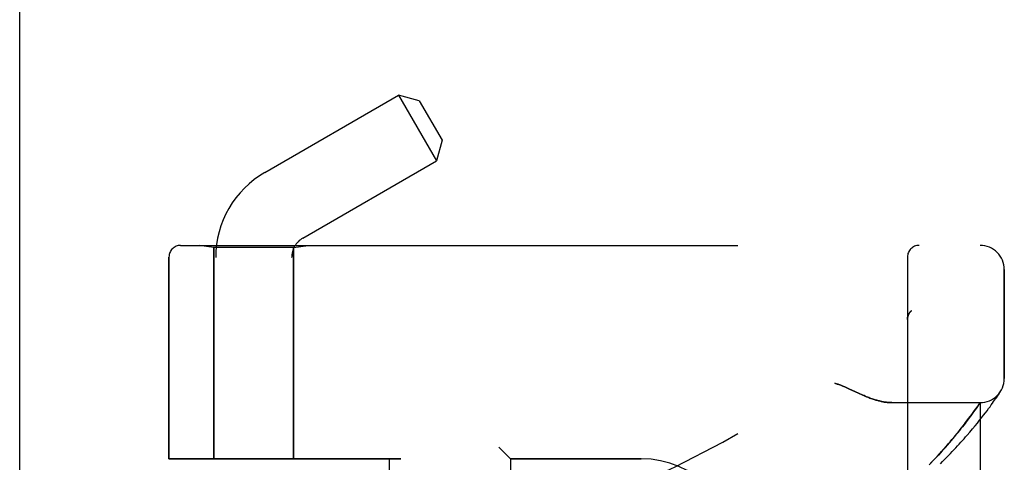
# Model space of a CAD drawing. Header units: inches. Extents: x 0 to 262, y 0 to 169.
# Tile 269 of 284: x 135.95 to 138.49, y 96.39 to 97.53. Entities that reach past the tile are written whole.
import ezdxf

# ---------------------------------------------------------------- set-up
doc = ezdxf.new("R2010")
doc.units = ezdxf.units.IN
doc.header["$LTSCALE"] = 14.384615
doc.header["$MEASUREMENT"] = 0
doc.linetypes.add('HIDDEN', pattern=[0.2, 0.1, -0.1])
doc.layers.get('0').update_dxf_attribs({"linetype": 'CONTINUOUS'})
doc.layers.add('LEFTHAND_DOOR_ASSEMBLY', color=7, linetype='CONTINUOUS')
doc.layers.add('RIGHTHAND_DOOR_ASSEMBLY', color=7, linetype='CONTINUOUS')

msp = doc.modelspace()

# ---------------------------------------------------------------- linework, layer by layer
at = {"color": 3, "linetype": 'Continuous'}
msp.add_line((135.9489, 49.3295), (135.9489, 121.1215), dxfattribs=at)
at = {"layer": 'LEFTHAND_DOOR_ASSEMBLY', "color": 8, "linetype": 'HIDDEN'}
for p, q in [((136.3642, 96.9518), (138.4279, 96.9518)), ((136.4499, 96.9465), (136.4124, 96.9518)), ((136.4499, 96.9465), (136.4499, 96.4005)), ((136.6559, 96.9465), (136.4499, 96.9465)), ((136.6559, 96.9465), (136.6934, 96.9518)), ((136.6559, 96.9465), (136.6559, 96.4005)), ((136.3342, 96.9218), (136.3342, 96.4005)), ((138.2404, 94.2793), (138.2404, 96.9218)), ((138.4904, 96.608), (138.4904, 96.8893)), ((138.2507, 96.7831), (138.2505, 96.783)), ((138.2404, 96.7607), (138.2404, 96.7605)), ((138.0892, 96.5814), (138.1059, 96.5736)), ((138.1059, 96.5736), (138.1141, 96.5699)), ((138.4628, 96.5481), (138.4654, 96.5518)), ((138.4654, 96.5518), (138.4678, 96.5552)), ((138.4678, 96.5552), (138.4699, 96.5583)), ((138.4699, 96.5583), (138.4727, 96.5624)), ((138.4727, 96.5624), (138.475, 96.5658)), ((138.475, 96.5658), (138.4768, 96.5686)), ((138.4768, 96.5686), (138.4787, 96.5715)), ((138.4787, 96.5715), (138.4807, 96.5745)), ((138.4804, 96.574), (138.4801, 96.5736)), ((138.4804, 96.574), (138.4807, 96.5745)), ((138.1999, 96.5455), (138.4279, 96.5455)), ((138.4135, 96.5249), (138.4166, 96.5293)), ((138.4166, 96.5293), (138.4194, 96.5332)), ((138.4194, 96.5332), (138.4226, 96.5377)), ((138.4226, 96.5377), (138.4279, 96.5455)), ((138.4279, 94.6555), (138.4279, 96.5455)), ((138.4458, 96.5248), (138.4498, 96.5301)), ((138.4498, 96.5301), (138.4535, 96.5351)), ((138.4535, 96.5351), (138.4569, 96.5398)), ((138.4569, 96.5398), (138.46, 96.5441)), ((138.46, 96.5441), (138.4628, 96.5481)), ((138.3938, 96.4982), (138.3983, 96.5042)), ((138.3983, 96.5042), (138.4025, 96.5098)), ((138.4025, 96.5098), (138.4065, 96.5152)), ((138.4065, 96.5152), (138.4101, 96.5202)), ((138.4101, 96.5202), (138.4135, 96.5249)), ((138.4266, 96.5), (138.4319, 96.5067)), ((138.4319, 96.5067), (138.4369, 96.5131)), ((138.4369, 96.5131), (138.4415, 96.5191)), ((138.4415, 96.5191), (138.4458, 96.5248)), ((138.3727, 96.4712), (138.3766, 96.4761)), ((138.3766, 96.4761), (138.3803, 96.4808)), ((138.3803, 96.4808), (138.3839, 96.4854)), ((138.3839, 96.4854), (138.3873, 96.4898)), ((138.3873, 96.4898), (138.3906, 96.4941)), ((138.3906, 96.4941), (138.3938, 96.4982)), ((138.4015, 96.4696), (138.4083, 96.4777)), ((138.4083, 96.4777), (138.4148, 96.4855)), ((138.4148, 96.4855), (138.4209, 96.4929)), ((138.4209, 96.4929), (138.4266, 96.5)), ((138.3505, 96.4445), (138.3553, 96.4502)), ((138.3553, 96.4502), (138.3599, 96.4557)), ((138.3599, 96.4557), (138.3644, 96.461)), ((138.3644, 96.461), (138.3686, 96.4662)), ((138.3686, 96.4662), (138.3727, 96.4712)), ((137.1854, 96.4305), (137.2154, 96.4005)), ((138.3291, 96.42), (138.3348, 96.4264)), ((138.3348, 96.4264), (138.3403, 96.4326)), ((138.3403, 96.4326), (138.3455, 96.4387)), ((138.3455, 96.4387), (138.3505, 96.4445)), ((136.9329, 96.4005), (136.3342, 96.4005)), ((136.9029, 96.4005), (136.9029, 94.8005)), ((137.2154, 96.4005), (137.2154, 94.8005)), ((137.5529, 96.4005), (137.2154, 96.4005)), ((138.3037, 96.3922), (138.3105, 96.3995)), ((138.3105, 96.3995), (138.317, 96.4065)), ((138.317, 96.4065), (138.3232, 96.4134)), ((138.3232, 96.4134), (138.3291, 96.42)), ((138.2965, 96.3846), (138.3037, 96.3922))]:
    msp.add_line(p, q, dxfattribs=at)
for points in [[(138.2466, 96.7787), (138.2468, 96.779), (138.247, 96.7792), (138.2472, 96.7794), (138.2473, 96.7797), (138.2475, 96.7799), (138.2477, 96.7801), (138.2479, 96.7803), (138.2481, 96.7806), (138.2483, 96.7808), (138.2485, 96.781), (138.2487, 96.7812), (138.2489, 96.7814), (138.2491, 96.7816), (138.2493, 96.7819), (138.2496, 96.7821), (138.2498, 96.7823), (138.25, 96.7825), (138.2502, 96.7827), (138.2505, 96.7829), (138.2507, 96.7831)], [(138.2425, 96.7714), (138.2422, 96.7708), (138.242, 96.7702), (138.2418, 96.7697), (138.2417, 96.7691), (138.2415, 96.7685), (138.2413, 96.7679), (138.2412, 96.7673), (138.2411, 96.7667), (138.2409, 96.7661), (138.2408, 96.7655), (138.2407, 96.7648), (138.2406, 96.7642), (138.2406, 96.7636), (138.2405, 96.763), (138.2405, 96.7624), (138.2404, 96.7617), (138.2404, 96.7611), (138.2404, 96.7607)], [(138.2466, 96.7787), (138.2462, 96.7783), (138.2459, 96.7778), (138.2456, 96.7773), (138.2452, 96.7768), (138.2449, 96.7763), (138.2446, 96.7758), (138.2443, 96.7752), (138.244, 96.7747), (138.2437, 96.7742), (138.2434, 96.7736), (138.2432, 96.7731), (138.2429, 96.7725), (138.2427, 96.772), (138.2425, 96.7714)], [(138.0529, 96.5955), (138.055, 96.5949), (138.057, 96.5943), (138.0591, 96.5936), (138.0613, 96.5929), (138.0634, 96.5922), (138.0657, 96.5914), (138.0681, 96.5905), (138.0705, 96.5895), (138.0732, 96.5884), (138.076, 96.5873), (138.079, 96.586), (138.0822, 96.5846), (138.0856, 96.5831), (138.0892, 96.5814)], [(138.1141, 96.5699), (138.1179, 96.5681), (138.1215, 96.5665), (138.125, 96.565), (138.1284, 96.5636), (138.1316, 96.5622), (138.1348, 96.5609), (138.1378, 96.5597), (138.1407, 96.5586), (138.1436, 96.5575), (138.1463, 96.5565), (138.149, 96.5556), (138.1517, 96.5547), (138.1542, 96.5538), (138.1567, 96.553), (138.1591, 96.5523), (138.1615, 96.5516), (138.1638, 96.5509), (138.1661, 96.5503), (138.1683, 96.5498), (138.1705, 96.5493), (138.1726, 96.5488), (138.1747, 96.5483), (138.1768, 96.5479), (138.1788, 96.5475), (138.1807, 96.5472), (138.1826, 96.5469), (138.1845, 96.5466), (138.1864, 96.5464), (138.1882, 96.5462), (138.1899, 96.546), (138.1917, 96.5459), (138.1934, 96.5457), (138.1951, 96.5457), (138.1967, 96.5456), (138.1983, 96.5455), (138.1999, 96.5455)], [(138.3257, 96.3877), (138.331, 96.3931), (138.3363, 96.3984), (138.3414, 96.4037), (138.3464, 96.4089), (138.3513, 96.414), (138.3561, 96.4191), (138.3608, 96.4241), (138.3653, 96.429), (138.3698, 96.4338), (138.3741, 96.4386), (138.3784, 96.4433), (138.3825, 96.4479), (138.3865, 96.4524), (138.3904, 96.4568), (138.3942, 96.4612), (138.4015, 96.4696)]]:
    msp.add_lwpolyline(points, dxfattribs=at)
for centre, radius, start, end in [((136.3642, 96.9218), 0.03, 90, 180), ((136.4279, 98.8756), 2.7751, 270, 316.1116), ((138.2704, 96.9218), 0.03, 90, 180), ((138.4279, 96.8893), 0.0625, 0, 90), ((138.4279, 96.608), 0.0625, 270, 360), ((137.5529, 96.1505), 0.25, 0, 90)]:
    msp.add_arc(centre, radius, start, end, dxfattribs=at)
at = {"layer": 'RIGHTHAND_DOOR_ASSEMBLY', "color": 8, "linetype": 'HIDDEN'}
for p, q in [((136.5819, 97.1405), (136.927, 97.3398)), ((136.927, 97.3398), (137.025, 97.17)), ((136.9803, 97.3255), (136.927, 97.3398)), ((136.9803, 97.3255), (137.0393, 97.2233)), ((137.0393, 97.2233), (137.025, 97.17)), ((136.6799, 96.9708), (137.025, 97.17)), ((136.3642, 96.9518), (138.4279, 96.9518)), ((136.4499, 96.9465), (136.4124, 96.9518)), ((136.4499, 96.4005), (136.4499, 96.9465)), ((136.6559, 96.9465), (136.4499, 96.9465)), ((136.6559, 96.9465), (136.6934, 96.9518)), ((136.6559, 96.4005), (136.6559, 96.9465)), ((136.3342, 96.4005), (136.3342, 96.9218)), ((136.4549, 94.274), (136.4549, 96.9205)), ((136.6509, 94.0725), (136.6509, 96.9205)), ((138.2404, 96.9218), (138.2404, 94.2793)), ((138.4904, 96.8893), (138.4904, 96.608)), ((138.2507, 96.7831), (138.2505, 96.783)), ((138.2404, 96.7605), (138.2404, 96.7607)), ((138.106, 96.5736), (138.0892, 96.5814)), ((138.1141, 96.5699), (138.106, 96.5736)), ((138.4628, 96.5481), (138.4654, 96.5518)), ((138.4654, 96.5518), (138.4678, 96.5552)), ((138.4678, 96.5552), (138.4699, 96.5583)), ((138.4699, 96.5583), (138.4727, 96.5624)), ((138.4727, 96.5624), (138.475, 96.5658)), ((138.475, 96.5658), (138.4768, 96.5686)), ((138.4768, 96.5686), (138.4787, 96.5715)), ((138.4787, 96.5715), (138.4804, 96.574)), ((138.1999, 96.5455), (138.4279, 96.5455)), ((138.4146, 96.5263), (138.4113, 96.5217)), ((138.4176, 96.5306), (138.4146, 96.5263)), ((138.4211, 96.5356), (138.4176, 96.5306)), ((138.4238, 96.5396), (138.4211, 96.5356)), ((138.4279, 96.5455), (138.4238, 96.5396)), ((138.4279, 96.5455), (138.4279, 94.6555)), ((138.4458, 96.5248), (138.4498, 96.5301)), ((138.4498, 96.5301), (138.4535, 96.5351)), ((138.4535, 96.5351), (138.4569, 96.5398)), ((138.4569, 96.5398), (138.46, 96.5441)), ((138.46, 96.5441), (138.4628, 96.5481)), ((138.3998, 96.5061), (138.3953, 96.5002)), ((138.4039, 96.5116), (138.3998, 96.5061)), ((138.4077, 96.5169), (138.4039, 96.5116)), ((138.4113, 96.5217), (138.4077, 96.5169)), ((138.4266, 96.5), (138.4319, 96.5067)), ((138.4319, 96.5067), (138.4369, 96.5131)), ((138.4369, 96.5131), (138.4415, 96.5191)), ((138.4415, 96.5191), (138.4458, 96.5248)), ((138.3785, 96.4785), (138.3747, 96.4737)), ((138.3821, 96.4831), (138.3785, 96.4785)), ((138.3856, 96.4876), (138.3821, 96.4831)), ((138.389, 96.4919), (138.3856, 96.4876)), ((138.3922, 96.4962), (138.389, 96.4919)), ((138.3953, 96.5002), (138.3922, 96.4962)), ((138.4015, 96.4696), (138.4083, 96.4777)), ((138.4083, 96.4777), (138.4148, 96.4855)), ((138.4148, 96.4855), (138.4209, 96.4929)), ((138.4209, 96.4929), (138.4266, 96.5)), ((138.3577, 96.453), (138.353, 96.4475)), ((138.3622, 96.4584), (138.3577, 96.453)), ((138.3665, 96.4637), (138.3622, 96.4584)), ((138.3707, 96.4688), (138.3665, 96.4637)), ((138.3747, 96.4737), (138.3707, 96.4688)), ((137.2154, 96.4005), (137.1854, 96.4305)), ((138.3376, 96.4296), (138.3321, 96.4233)), ((138.343, 96.4358), (138.3376, 96.4296)), ((138.3481, 96.4417), (138.343, 96.4358)), ((138.353, 96.4475), (138.3481, 96.4417)), ((136.3342, 96.4005), (136.9329, 96.4005)), ((136.9029, 96.4005), (136.9029, 94.8005)), ((137.2154, 96.4005), (137.2154, 94.8005)), ((137.2154, 96.4005), (137.5529, 96.4005)), ((138.3139, 96.4032), (138.3072, 96.396)), ((138.3202, 96.4101), (138.3139, 96.4032)), ((138.3263, 96.4168), (138.3202, 96.4101)), ((138.3321, 96.4233), (138.3263, 96.4168)), ((138.3072, 96.396), (138.3003, 96.3886))]:
    msp.add_line(p, q, dxfattribs=at)
for points in [[(138.2507, 96.7831), (138.2505, 96.7829), (138.2502, 96.7827), (138.25, 96.7825), (138.2498, 96.7823), (138.2496, 96.7821), (138.2494, 96.7819), (138.2491, 96.7816), (138.2489, 96.7814), (138.2487, 96.7812), (138.2485, 96.781), (138.2483, 96.7808), (138.2481, 96.7806), (138.2479, 96.7803), (138.2477, 96.7801), (138.2475, 96.7799), (138.2473, 96.7797), (138.2472, 96.7795), (138.247, 96.7792), (138.2468, 96.779), (138.2466, 96.7788)], [(138.2404, 96.7607), (138.2404, 96.7611), (138.2404, 96.7617), (138.2405, 96.7623), (138.2405, 96.763), (138.2406, 96.7636), (138.2406, 96.7642), (138.2407, 96.7648), (138.2408, 96.7654), (138.2409, 96.766), (138.241, 96.7666), (138.2412, 96.7672), (138.2413, 96.7678), (138.2415, 96.7684), (138.2416, 96.769), (138.2418, 96.7696), (138.242, 96.7701), (138.2422, 96.7707), (138.2424, 96.7713)], [(138.2424, 96.7713), (138.2426, 96.7719), (138.2429, 96.7724), (138.2431, 96.773), (138.2434, 96.7736), (138.2437, 96.7741), (138.244, 96.7747), (138.2443, 96.7752), (138.2446, 96.7757), (138.2449, 96.7763), (138.2452, 96.7768), (138.2456, 96.7773), (138.2459, 96.7778), (138.2463, 96.7783), (138.2466, 96.7788)], [(138.0892, 96.5814), (138.0856, 96.5831), (138.0822, 96.5846), (138.079, 96.586), (138.076, 96.5873), (138.0732, 96.5884), (138.0705, 96.5895), (138.0681, 96.5905), (138.0657, 96.5914), (138.0634, 96.5922), (138.0613, 96.5929), (138.0591, 96.5936), (138.057, 96.5943), (138.055, 96.5949), (138.0529, 96.5955)], [(138.1999, 96.5455), (138.1983, 96.5455), (138.1967, 96.5456), (138.1951, 96.5457), (138.1934, 96.5457), (138.1917, 96.5459), (138.1899, 96.546), (138.1882, 96.5462), (138.1864, 96.5464), (138.1845, 96.5466), (138.1826, 96.5469), (138.1807, 96.5472), (138.1788, 96.5475), (138.1768, 96.5479), (138.1747, 96.5483), (138.1726, 96.5488), (138.1705, 96.5493), (138.1683, 96.5498), (138.1661, 96.5503), (138.1638, 96.5509), (138.1615, 96.5516), (138.1591, 96.5523), (138.1567, 96.553), (138.1542, 96.5538), (138.1517, 96.5547), (138.149, 96.5556), (138.1463, 96.5565), (138.1436, 96.5575), (138.1407, 96.5586), (138.1378, 96.5597), (138.1348, 96.5609), (138.1316, 96.5622), (138.1284, 96.5636), (138.125, 96.565), (138.1216, 96.5665), (138.1179, 96.5681), (138.1141, 96.5699)], [(138.3257, 96.3877), (138.331, 96.3931), (138.3363, 96.3984), (138.3414, 96.4037), (138.3464, 96.4089), (138.3513, 96.414), (138.3561, 96.4191), (138.3608, 96.4241), (138.3653, 96.429), (138.3698, 96.4338), (138.3741, 96.4386), (138.3783, 96.4432), (138.3825, 96.4478), (138.3865, 96.4524), (138.3904, 96.4568), (138.3942, 96.4612), (138.4015, 96.4696)]]:
    msp.add_lwpolyline(points, dxfattribs=at)
for centre, radius, start, end in [((136.7089, 96.9205), 0.254, 120, 180), ((136.7089, 96.9205), 0.058, 120, 180), ((136.3642, 96.9218), 0.03, 90, 180), ((136.4279, 98.8756), 2.7751, 270, 316.1116), ((138.2704, 96.9218), 0.03, 90, 180), ((138.4279, 96.8893), 0.0625, 0, 90), ((138.4279, 96.608), 0.0625, 270, 360), ((137.5529, 96.1505), 0.25, 0, 90)]:
    msp.add_arc(centre, radius, start, end, dxfattribs=at)

doc.saveas('drawing.dxf')
